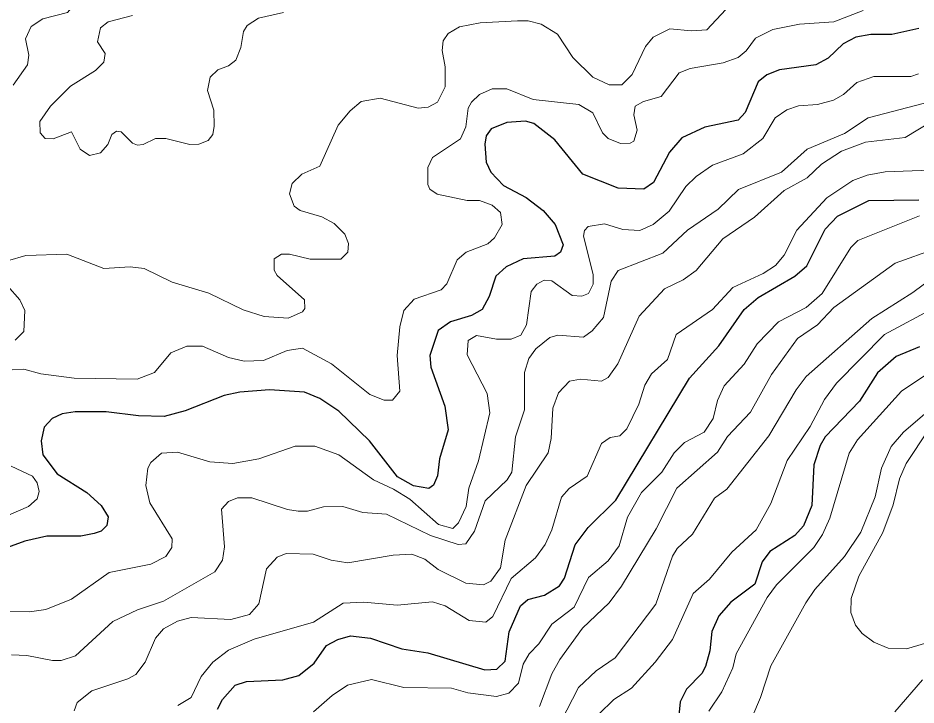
# Model space of a CAD drawing. Extents: x 577 to 602.9, y 7483.8 to 7511.6.
# Drawn here: x 587.677 to 589.071, y 7489.558 to 7490.626 of the extents above; entities that cross this region are included whole.
import ezdxf

# ---------------------------------------------------------------- set-up
doc = ezdxf.new("R2010")
doc.units = 0
doc.header["$LTSCALE"] = 0.032
doc.layers.add('1', color=7, linetype='Continuous', lineweight=25)
doc.layers.add('2', color=7, linetype='Continuous', lineweight=13)

msp = doc.modelspace()

# ---------------------------------------------------------------- linework, layer by layer
at = {"layer": '1'}
for points in [[(589.0758, 7490.6095), (589.0337, 7490.6), (589.0011, 7490.6), (588.978, 7490.596), (588.9581, 7490.5857), (588.9351, 7490.5634), (588.916, 7490.5531), (588.8595, 7490.5451), (588.8396, 7490.5372), (588.8261, 7490.5268), (588.8062, 7490.4791), (588.7951, 7490.4672), (588.7434, 7490.4561), (588.7076, 7490.4394), (588.6885, 7490.4171), (588.6639, 7490.3702), (588.6488, 7490.3599), (588.609, 7490.3614), (588.5542, 7490.3829), (588.5104, 7490.4362), (588.4778, 7490.4616), (588.4651, 7490.4656), (588.4357, 7490.4632), (588.4118, 7490.4537), (588.4039, 7490.4426), (588.4015, 7490.4298), (588.4039, 7490.402), (588.411, 7490.3861), (588.4309, 7490.3654), (588.4659, 7490.3471), (588.4921, 7490.3265), (588.5112, 7490.305), (588.5232, 7490.2732), (588.5192, 7490.262), (588.5104, 7490.2557), (588.4611, 7490.2517), (588.4349, 7490.239), (588.419, 7490.2247), (588.4086, 7490.1929), (588.3975, 7490.173), (588.3808, 7490.1634), (588.3482, 7490.1539), (588.3291, 7490.1404), (588.3164, 7490.1014), (588.318, 7490.0831), (588.3395, 7490.0227), (588.345, 7489.9861), (588.3315, 7489.9408), (588.3283, 7489.9146), (588.322, 7489.9002), (588.3148, 7489.8947), (588.291, 7489.8987), (588.2663, 7489.913), (588.2226, 7489.9686), (588.1749, 7490.0147), (588.1454, 7490.0346), (588.1216, 7490.0442), (588.0675, 7490.0481), (588.0214, 7490.0442), (587.9967, 7490.0394), (587.9363, 7490.0155), (587.9037, 7490.0068), (587.864, 7490.0076), (587.8139, 7490.014), (587.7653, 7490.014), (587.7455, 7490.0108), (587.7296, 7490.0036), (587.7176, 7489.9901), (587.7129, 7489.9686), (587.7153, 7489.9472), (587.7375, 7489.9177), (587.7836, 7489.8883), (587.8059, 7489.8684)], [(587.9864, 7489.552), (587.9944, 7489.5671), (588.0142, 7489.5893), (588.0317, 7489.5949), (588.0882, 7489.5973), (588.1128, 7489.6044), (588.1367, 7489.6235), (588.1558, 7489.6506), (588.1733, 7489.6601), (588.1932, 7489.6657), (588.2242, 7489.6625), (588.2727, 7489.6458), (588.3132, 7489.6394), (588.4015, 7489.6132), (588.4206, 7489.614), (588.4333, 7489.6267), (588.4397, 7489.672), (588.4572, 7489.7126), (588.4683, 7489.7221), (588.4945, 7489.7293), (588.5176, 7489.7436), (588.5255, 7489.7555), (588.5422, 7489.8072), (588.5621, 7489.8342), (588.6051, 7489.8764), (588.7196, 7490.0664), (588.7649, 7490.1165), (588.8046, 7490.173), (588.8261, 7490.1913), (588.8834, 7490.2247), (588.9017, 7490.2406), (588.9303, 7490.2978), (588.9494, 7490.3177), (588.9979, 7490.3424), (589.0758, 7490.3432)], [(589.0766, 7490.1149), (589.0408, 7490.0998), (589.0114, 7490.0744), (588.9836, 7490.0307), (588.9303, 7489.975), (588.9223, 7489.9615), (588.9128, 7489.9313), (588.9096, 7489.8684), (588.8969, 7489.8366), (588.8834, 7489.8215), (588.8444, 7489.7969), (588.8325, 7489.781), (588.8213, 7489.746), (588.784, 7489.7181), (588.7649, 7489.6967), (588.7545, 7489.6728), (588.7514, 7489.6426), (588.7442, 7489.618), (588.7386, 7489.6076), (588.7148, 7489.583), (588.7052, 7489.5631), (588.6997, 7489.5098)], [(587.8059, 7489.8684), (587.817, 7489.8509), (587.8146, 7489.8374), (587.8059, 7489.8287), (587.7948, 7489.8247), (587.7741, 7489.8207), (587.7216, 7489.8207), (587.6874, 7489.8128), (587.6429, 7489.7969)]]:
    msp.add_lwpolyline(points, dxfattribs=at)
at = {"layer": '2'}
for points in [[(587.8942, 7490.7733), (587.8942, 7490.7574), (587.8806, 7490.7423), (587.829, 7490.7201), (587.7995, 7490.7026), (587.7844, 7490.6883), (587.7685, 7490.6517), (587.7534, 7490.6342), (587.7153, 7490.6246), (587.697, 7490.6127), (587.6882, 7490.5936), (587.6938, 7490.5682), (587.6914, 7490.5531), (587.6691, 7490.5213)], [(588.9891, 7490.6374), (588.9438, 7490.6199), (588.8905, 7490.6159), (588.8492, 7490.6079), (588.8221, 7490.5944), (588.8078, 7490.5746), (588.7951, 7490.5642), (588.772, 7490.5563), (588.7204, 7490.5475), (588.7037, 7490.5404), (588.6758, 7490.5038), (588.648, 7490.4958), (588.6353, 7490.4887), (588.6329, 7490.4752), (588.6385, 7490.4513), (588.6329, 7490.4346), (588.6273, 7490.4314), (588.6122, 7490.4306), (588.5931, 7490.4386), (588.5844, 7490.4473), (588.5693, 7490.4783), (588.5478, 7490.4911), (588.477, 7490.499), (588.4357, 7490.5157), (588.4134, 7490.5157), (588.3935, 7490.507), (588.3808, 7490.495), (588.376, 7490.4855), (588.3721, 7490.4569), (588.3641, 7490.4378), (588.3204, 7490.4092), (588.3132, 7490.3933), (588.3132, 7490.367), (588.3164, 7490.3599), (588.3275, 7490.3519), (588.3745, 7490.3424), (588.3935, 7490.3424), (588.4134, 7490.3352), (588.4261, 7490.3233), (588.4285, 7490.305), (588.4166, 7490.2843), (588.4063, 7490.2748), (588.3729, 7490.262), (588.3586, 7490.2501), (588.3426, 7490.2127), (588.3339, 7490.2032), (588.2918, 7490.1889), (588.2759, 7490.1714), (588.2695, 7490.146), (588.2655, 7490.1014), (588.2695, 7490.0458), (588.2584, 7490.0322), (588.2456, 7490.0322), (588.2234, 7490.041), (588.1637, 7490.0887), (588.1184, 7490.1126), (588.0946, 7490.1094), (588.058, 7490.0935), (588.0278, 7490.0927), (588.0039, 7490.0982), (587.9633, 7490.1157), (587.9387, 7490.1157), (587.914, 7490.1054), (587.8886, 7490.0752), (587.8616, 7490.0648), (587.7638, 7490.0664), (587.7121, 7490.0728), (587.6858, 7490.08), (587.6675, 7490.0792)], [(588.089, 7490.6342), (588.05, 7490.6254), (588.0325, 7490.6143), (588.027, 7490.6048), (588.023, 7490.5801), (588.015, 7490.5602), (588.0039, 7490.5515), (587.9872, 7490.5451), (587.9753, 7490.534), (587.9713, 7490.5133), (587.9808, 7490.4823), (587.9816, 7490.4577), (587.9793, 7490.4449), (587.9721, 7490.4354), (587.9578, 7490.4298), (587.9435, 7490.429), (587.9061, 7490.4386), (587.8902, 7490.4386), (587.8711, 7490.429), (587.8624, 7490.4282), (587.8544, 7490.4314), (587.8369, 7490.4489), (587.8298, 7490.4497), (587.8226, 7490.4449), (587.8162, 7490.429), (587.8051, 7490.4163), (587.7876, 7490.4123), (587.7733, 7490.4219), (587.7598, 7490.4489), (587.7312, 7490.4378), (587.7192, 7490.4386), (587.7113, 7490.4473), (587.7105, 7490.4648), (587.7272, 7490.4887), (587.7582, 7490.5197), (587.7972, 7490.5443), (587.8099, 7490.5571), (587.8123, 7490.5706), (587.8003, 7490.5889), (587.8051, 7490.6103), (587.817, 7490.6199), (587.8544, 7490.6294)], [(588.1303, 7490.2509), (588.178, 7490.2509), (588.1892, 7490.262), (588.19, 7490.2756), (588.1844, 7490.2899), (588.1677, 7490.3066), (588.1486, 7490.3169), (588.1152, 7490.3265), (588.1057, 7490.3336), (588.0985, 7490.3527), (588.1025, 7490.3686), (588.1176, 7490.3829), (588.1454, 7490.3956), (588.1741, 7490.4593), (588.1924, 7490.4815), (588.2099, 7490.4958), (588.2393, 7490.5014), (588.2981, 7490.4855), (588.314, 7490.4871), (588.3283, 7490.495), (588.3403, 7490.5189), (588.3403, 7490.5499), (588.3355, 7490.5753), (588.3371, 7490.5905), (588.345, 7490.6016), (588.3625, 7490.6119), (588.3943, 7490.6183), (588.4524, 7490.6215), (588.4691, 7490.6215), (588.489, 7490.6159), (588.5144, 7490.6008), (588.5383, 7490.5642), (588.5693, 7490.534), (588.5947, 7490.5221), (588.6146, 7490.5221), (588.6305, 7490.538), (588.6512, 7490.5817), (588.6631, 7490.596), (588.6893, 7490.6087), (588.7227, 7490.6056), (588.7466, 7490.6072), (588.776, 7490.639)], [(588.9184, 7490.4911), (588.943, 7490.4982), (588.9589, 7490.507), (588.9796, 7490.5253), (589.0058, 7490.5348), (589.0631, 7490.5348), (589.075, 7490.5388)], [(587.6667, 7489.6362), (587.6906, 7489.6354), (587.7304, 7489.6275), (587.7439, 7489.6275), (587.7661, 7489.6347), (587.8242, 7489.6879), (587.8624, 7489.7062), (587.9029, 7489.7197), (587.9824, 7489.7651), (587.9944, 7489.7834), (587.9975, 7489.804), (587.9928, 7489.8629), (588.0039, 7489.8748), (588.0174, 7489.8804), (588.0397, 7489.8804), (588.0953, 7489.8621), (588.112, 7489.8597), (588.1264, 7489.8597), (588.151, 7489.8661), (588.1812, 7489.8668), (588.2122, 7489.8573), (588.2488, 7489.8549), (588.3172, 7489.8215), (588.3601, 7489.808), (588.3721, 7489.8088), (588.3856, 7489.8287), (588.4023, 7489.8756), (588.4365, 7489.9082), (588.4436, 7489.9201), (588.4492, 7489.975), (588.4635, 7490.0171), (588.4635, 7490.0752), (588.4699, 7490.0967), (588.481, 7490.1118), (588.5025, 7490.1293), (588.5152, 7490.1332), (588.555, 7490.13), (588.5685, 7490.1396), (588.586, 7490.1603), (588.5979, 7490.2167), (588.609, 7490.2334), (588.6782, 7490.2605), (588.7164, 7490.2962), (588.7641, 7490.3288), (588.7959, 7490.3591), (588.8627, 7490.3861), (588.9025, 7490.4219), (588.9605, 7490.4465), (588.9971, 7490.4704), (589.1537, 7490.5117)], [(587.658, 7489.7038), (587.6946, 7489.703), (587.72, 7489.707), (587.7598, 7489.7229), (587.8186, 7489.7643), (587.883, 7489.777), (587.9061, 7489.7889), (587.9156, 7489.8032), (587.9164, 7489.8167), (587.8814, 7489.8724), (587.8751, 7489.8994), (587.8783, 7489.9265), (587.883, 7489.9352), (587.8997, 7489.9495), (587.9244, 7489.9511), (587.9745, 7489.936), (588.0103, 7489.9336), (588.0508, 7489.9408), (588.1073, 7489.9607), (588.1375, 7489.9607), (588.1749, 7489.9472), (588.2289, 7489.9082), (588.2599, 7489.8939), (588.2854, 7489.878), (588.3299, 7489.839), (588.3522, 7489.8327), (588.3609, 7489.8414), (588.3729, 7489.8668), (588.3768, 7489.8955), (588.3919, 7489.9376), (588.4094, 7490.0124), (588.4055, 7490.0426), (588.3745, 7490.1022), (588.376, 7490.1245), (588.3888, 7490.1324), (588.4198, 7490.1269), (588.4428, 7490.1269), (588.4579, 7490.1332), (588.4667, 7490.1491), (588.4739, 7490.2008), (588.4826, 7490.212), (588.4937, 7490.2183), (588.5057, 7490.2175), (588.5375, 7490.1945), (588.5526, 7490.1937), (588.5629, 7490.1976), (588.5701, 7490.212), (588.5701, 7490.2271), (588.555, 7490.2867), (588.5565, 7490.2954), (588.5621, 7490.3018), (588.5876, 7490.3058), (588.6162, 7490.297), (588.6424, 7490.2954), (588.6631, 7490.305), (588.6878, 7490.3257), (588.714, 7490.3638), (588.7299, 7490.3797), (588.7553, 7490.3972), (588.8031, 7490.4147), (588.8333, 7490.4386), (588.8524, 7490.4704), (588.8706, 7490.4831), (588.8889, 7490.4895), (588.9184, 7490.4911)], [(589.0965, 7490.4656), (589.0543, 7490.4402), (588.9931, 7490.433), (588.9557, 7490.4187), (588.9247, 7490.3988), (588.9025, 7490.3773), (588.8667, 7490.3575), (588.8205, 7490.3161), (588.7712, 7490.2827), (588.7299, 7490.2334), (588.71, 7490.2191), (588.6806, 7490.2048), (588.6416, 7490.1627), (588.6082, 7490.0887), (588.5931, 7490.0672), (588.5828, 7490.0617), (588.5502, 7490.0648), (588.5335, 7490.0617), (588.516, 7490.0434), (588.5072, 7490.0195), (588.5049, 7489.9726), (588.5001, 7489.9503), (588.4659, 7489.8994), (588.4333, 7489.8144), (588.4261, 7489.7714), (588.411, 7489.7508), (588.3999, 7489.7452), (588.3721, 7489.7476), (588.3291, 7489.769), (588.3085, 7489.7849), (588.2886, 7489.7929), (588.2592, 7489.7913), (588.1892, 7489.7794), (588.1629, 7489.7834), (588.1351, 7489.7929), (588.093, 7489.7937), (588.0794, 7489.7881), (588.0627, 7489.7698), (588.0508, 7489.7158), (588.0365, 7489.6991), (588.0071, 7489.6911), (587.9459, 7489.6943), (587.9244, 7489.6887), (587.9029, 7489.6768), (587.8902, 7489.6625), (587.8743, 7489.6251), (587.86, 7489.606), (587.8473, 7489.5989), (587.7916, 7489.5806), (587.7685, 7489.5623), (587.7638, 7489.5496)], [(588.3776, 7489.6895), (588.4031, 7489.6871), (588.4142, 7489.6959), (588.4428, 7489.7547), (588.4802, 7489.7873), (588.4953, 7489.808), (588.5057, 7489.8303), (588.5208, 7489.8812), (588.5327, 7489.8947), (588.5605, 7489.9138), (588.5828, 7489.9647), (588.5963, 7489.9742), (588.6114, 7489.9766), (588.6225, 7489.9877), (588.6408, 7490.0259), (588.6504, 7490.0553), (588.6607, 7490.0728), (588.6854, 7490.0951), (588.6989, 7490.134), (588.7553, 7490.173), (588.7871, 7490.2072), (588.8341, 7490.2287), (588.8531, 7490.2414), (588.8667, 7490.2573), (588.8865, 7490.2962), (588.9327, 7490.3463), (588.9732, 7490.3734), (588.9955, 7490.3813), (589.0233, 7490.3869), (589.0933, 7490.3893)], [(589.0766, 7490.3185), (588.9812, 7490.2803), (588.97, 7490.2692), (588.9255, 7490.1976), (588.9009, 7490.1762), (588.8579, 7490.1539), (588.8245, 7490.1197), (588.8046, 7490.0879), (588.7736, 7490.0545), (588.7633, 7490.0314), (588.7561, 7490.0036)], [(587.6604, 7490.2485), (587.689, 7490.2565), (587.7526, 7490.2589), (587.8099, 7490.2366), (587.8512, 7490.239), (587.8727, 7490.2366), (587.9164, 7490.2151), (587.9729, 7490.1984), (588.0262, 7490.1722), (588.0588, 7490.1619), (588.0961, 7490.1595), (588.1184, 7490.169), (588.1224, 7490.1746), (588.1216, 7490.1881), (588.0794, 7490.2255), (588.0747, 7490.2342), (588.0747, 7490.2517), (588.0858, 7490.2589), (588.0985, 7490.2589), (588.1303, 7490.2509)], [(588.4866, 7489.5559), (588.5057, 7489.6068), (588.5184, 7489.6291), (588.5534, 7489.6776), (588.5947, 7489.7174), (588.6138, 7489.7428), (588.6679, 7489.8319), (588.6997, 7489.8955), (588.7633, 7489.9511), (588.7784, 7489.9758), (588.8142, 7490.0132), (588.8468, 7490.072), (588.8873, 7490.1277), (588.9184, 7490.1491), (588.9438, 7490.1762), (589.0392, 7490.2446), (589.1028, 7490.2676)], [(589.1187, 7490.2382), (589.0663, 7490.1992), (589.0026, 7490.1587), (588.9009, 7490.0688), (588.885, 7490.0481), (588.8428, 7489.9766), (588.7776, 7489.8939), (588.7585, 7489.8796), (588.7243, 7489.8239), (588.7005, 7489.8016), (588.6933, 7489.7897), (588.6671, 7489.715), (588.6043, 7489.6315), (588.5748, 7489.6116), (588.547, 7489.5854), (588.52, 7489.5321)], [(587.6723, 7490.1253), (587.6857, 7490.1387), (587.6874, 7490.1714), (587.6795, 7490.1881), (587.6604, 7490.2096)], [(588.5788, 7489.544), (588.6019, 7489.5671), (588.6297, 7489.5846), (588.6663, 7489.6251), (588.6933, 7489.6601), (588.7251, 7489.7317), (588.7506, 7489.7539), (588.7856, 7489.7961), (588.8229, 7489.8303), (588.846, 7489.8716), (588.8714, 7489.9384), (588.9072, 7489.9909), (588.9295, 7490.033), (588.9478, 7490.0585), (589.0225, 7490.134), (589.0997, 7490.1754)], [(588.7498, 7489.5488), (588.7697, 7489.579), (588.7871, 7489.6164), (588.7919, 7489.6378), (588.8404, 7489.7253), (588.8547, 7489.7452), (588.9128, 7489.8032), (588.9263, 7489.8231), (588.9374, 7489.8486), (588.9677, 7489.9495), (588.9804, 7489.9702), (589.0488, 7490.0458), (589.1004, 7490.0807)], [(588.8046, 7489.5106), (588.8301, 7489.5702), (588.846, 7489.6195), (588.9001, 7489.7174), (588.9144, 7489.738), (588.9605, 7489.7889), (588.9859, 7489.8271), (589.0082, 7489.882), (589.0178, 7489.9265), (589.0329, 7489.9599), (589.0519, 7489.9821), (589.1219, 7490.0426)], [(588.7561, 7490.0036), (588.7424, 7489.9821), (588.7116, 7489.9662), (588.6957, 7489.9503), (588.6766, 7489.9201), (588.6448, 7489.8883), (588.6233, 7489.8501), (588.6106, 7489.8056), (588.5931, 7489.7826), (588.5629, 7489.7563), (588.5406, 7489.7102), (588.5057, 7489.684), (588.4858, 7489.6537), (588.4707, 7489.6378), (588.4611, 7489.6219), (588.454, 7489.5925), (588.4389, 7489.5766), (588.4198, 7489.5718), (588.3752, 7489.5774), (588.3498, 7489.5846), (588.2759, 7489.5854), (588.2258, 7489.5981), (588.1884, 7489.5893), (588.1645, 7489.5734), (588.1359, 7489.548)], [(589.1863, 7489.684), (589.0567, 7489.6458), (589.0281, 7489.6466), (589.0058, 7489.6561), (588.9875, 7489.6696), (588.9772, 7489.6824), (588.97, 7489.7022), (588.9708, 7489.7237), (588.9828, 7489.7587), (589.0201, 7489.8263), (589.036, 7489.8692), (589.0456, 7489.9098), (589.0559, 7489.9336), (589.0909, 7489.9861)], [(587.666, 7489.9297), (587.6993, 7489.9138), (587.7065, 7489.9034), (587.7097, 7489.8899)], [(587.7097, 7489.8899), (587.7065, 7489.8788), (587.693, 7489.8668), (587.662, 7489.8533)], [(587.9252, 7489.5575), (587.9459, 7489.5702), (587.961, 7489.6028), (587.9793, 7489.6251), (588.0039, 7489.6434), (588.0437, 7489.6609), (588.1359, 7489.6871), (588.182, 7489.7166), (588.2138, 7489.7181), (588.2655, 7489.7134), (588.3204, 7489.7189), (588.3403, 7489.7126), (588.3776, 7489.6895)], [(589.0814, 7489.5973), (589.0384, 7489.548)]]:
    msp.add_lwpolyline(points, dxfattribs=at)

doc.saveas('drawing.dxf')
